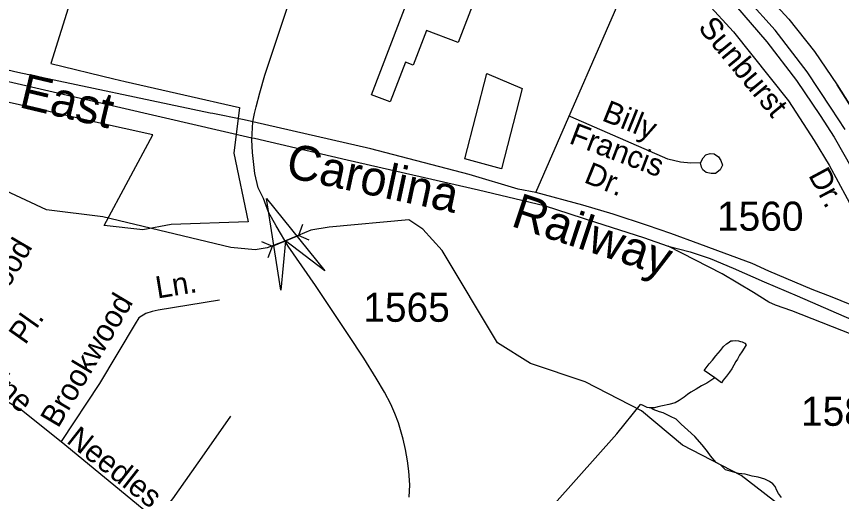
# Model space of a CAD drawing. Extents: x 2260773 to 2342389, y 552869 to 618546.
# Drawn here: x 2312438 to 2315983, y 594846 to 596897 of the extents above; entities that cross this region are included whole.
import ezdxf

# ---------------------------------------------------------------- set-up
doc = ezdxf.new("R2010")
doc.units = 0
for name, color, linetype in [('Exist Boundary Political City Limit New', 7, 'Continuous'), ('Exist Cultural Manufacturing Building Footprint', 7, 'Continuous'), ('Exist Hydrographic Misc Water Feature', 7, 'Continuous'), ('Exist Railroad Mainline', 7, 'Continuous'), ('Exist Railroad Mainline Label', 7, 'Continuous'), ('Exist Railroad Siding', 7, 'Continuous'), ('Exist Road Non-System Type 51', 7, 'Continuous'), ('Exist Road Non-System Type 51 Label', 7, 'Continuous'), ('Exist Road Primary US Divided Attributed', 7, 'Continuous'), ('Exist Road Primary US Service Attributed', 7, 'Continuous'), ('Exist Road Secondary Structure Culvert Attributed CELL', 7, 'Continuous'), ('Exist Road Secondary Structure Pipe CELL', 7, 'Continuous'), ('Exist Road Secondary Type 51 Attributed', 7, 'Continuous'), ('Exist Road Secondary Type 51 Label', 7, 'Continuous'), ('Exist Road Secondary Type 51 Number Label', 7, 'Continuous'), ('Exist Road Secondary Type 51 Undivided 4 Lane Attributed', 7, 'Continuous'), ('Map Preparation Boundary City Limit Buffer Line', 7, 'Continuous')]:
    doc.layers.add(name, color=color, linetype=linetype)

msp = doc.modelspace()

# ---------------------------------------------------------------- linework, layer by layer
at = {"layer": 'Exist Boundary Political City Limit New'}
for points in [[(2313053.2, 598260.7), (2312762.2, 597264.4), (2312585.8, 596694.5), (2312856, 596628.6), (2312904, 596617.5), (2313157.2, 596560.2), (2313396.5, 596506), (2313371.5, 596309.5), (2313433.8, 596013.4), (2313102.8, 596002.7), (2312980.8, 595979.8), (2312813.8, 595998.7), (2313023, 596387.9), (2312777.8, 596442.3), (2312507.5, 596504.9), (2312265, 596558.9)], [(2314364.2, 596285.2), (2314458.2, 596652), (2314611.2, 596586.9), (2314522, 596241.8), (2314364.2, 596285.2)]]:
    msp.add_lwpolyline(points, dxfattribs=at)
at = {"layer": 'Exist Cultural Manufacturing Building Footprint'}
for p, q in [((2314583.4, 597431.7), (2314335.1, 596785.1)), ((2313963.1, 596560.6), (2314129.3, 596993.4)), ((2314199, 596837.4), (2314141.8, 596688.4)), ((2314335.1, 596785.1), (2314199, 596837.4)), ((2314109.7, 596700.7), (2314044, 596529.6)), ((2314141.8, 596688.4), (2314109.7, 596700.7)), ((2314044, 596529.6), (2313963.1, 596560.6))]:
    msp.add_line(p, q, dxfattribs=at)
at = {"layer": 'Exist Hydrographic Misc Water Feature'}
for points in [[(2315753.2, 594766.7), (2315551.3, 594922.6), (2315300.3, 595053.6), (2315124.1, 595200.7), (2314881.2, 595325.4), (2314647.2, 595404.6), (2314504.3, 595494), (2314267.2, 595891.3), (2314183.2, 595983.1), (2314124.1, 596023.4), (2313781.9, 595991.5), (2313701.9, 595977.8), (2313593.2, 595932.1), (2313515.5, 595902.3), (2313462.9, 595894.3), (2313358.8, 595903.4), (2312808.3, 596035.7), (2312566.1, 596065.3), (2312256.1, 596210.4)], [(2315438.3, 595343.1), (2315392.1, 595374.8), (2315413.9, 595402.8), (2315428, 595418.9), (2315443.4, 595437.3), (2315463.5, 595461.4), (2315475.2, 595477.5), (2315488.9, 595489.6), (2315495.3, 595493.5), (2315506.8, 595502), (2315515, 595502), (2315528.7, 595503.9), (2315540.8, 595502.1), (2315549, 595500.1), (2315556.8, 595498.5), (2315566.9, 595492.5), (2315573.2, 595484.7), (2315564.8, 595470.5), (2315555, 595454.5), (2315545.3, 595440.2), (2315535.5, 595424.2), (2315529.5, 595414.2), (2315519.7, 595398.2), (2315511.9, 595381.9), (2315502.3, 595368), (2315488.7, 595349.8), (2315474.6, 595333.7), (2315467, 595321.4), (2315438.3, 595343.1)], [(2315438.3, 595343.1), (2315404.9, 595320.6), (2315381.1, 595308.8), (2315358.7, 595294.3), (2315335.1, 595282), (2315321, 595272), (2315307.5, 595259.8), (2315285.7, 595245.7), (2315267.9, 595235.4), (2315241.6, 595229.2), (2315213.8, 595222.8), (2315194.1, 595218.5), (2315179.7, 595214.6), (2315164.1, 595214.3), (2315155.9, 595214.1)], [(2313862.3, 593787.2), (2314162.4, 594130.1), (2314575, 594604.4), (2315017.5, 595102.8), (2315119.8, 595228.1)], [(2315155.9, 595214.1), (2315148.1, 595216.1), (2315128, 595226), (2315119.8, 595228.1)], [(2315725.8, 594828.7), (2315711.8, 594846.2), (2315705.3, 594858.5), (2315697.7, 594876.3), (2315687.2, 594888), (2315673.1, 594897.8), (2315653.2, 594907.7), (2315625.1, 594915.6), (2315598.8, 594921.1), (2315569.1, 594928.9), (2315540.8, 594932.3), (2315504.5, 594942.3), (2315484.8, 594948.1), (2315462.5, 594969.7), (2315444.4, 594979.3), (2315420.2, 595007.3), (2315407.7, 595027), (2315383.9, 595054.9), (2315353.4, 595090.3), (2315323, 595118), (2315294.5, 595143.8), (2315272.2, 595165.4), (2315248.4, 595177.1), (2315216, 595192.9), (2315200.2, 595196.9), (2315174.2, 595206.5), (2315164.1, 595214.3), (2315155.9, 595214.1)]]:
    msp.add_lwpolyline(points, dxfattribs=at)
at = {"layer": 'Exist Railroad Mainline'}
for points in [[(2304294.9, 598418.8), (2304538, 598363.6), (2304748.3, 598321.9), (2304960.9, 598270.3), (2305950.6, 598053.5), (2306429.5, 597948.6), (2306491.6, 597935), (2306716.2, 597886.4), (2307180.2, 597785.8), (2308144.5, 597577), (2309648, 597246.1), (2309708.2, 597232.8), (2310214.4, 597121.4), (2311623.2, 596798.7), (2311745.3, 596770.1), (2313214.2, 596430), (2313294.1, 596411.6), (2313449.1, 596375.8)], [(2313449.1, 596375.8), (2313460.5, 596373.2), (2313859.4, 596281.1), (2314422.6, 596151.3), (2314705.2, 596084.3), (2314925.7, 596012.8), (2315132.4, 595946.9), (2315238.8, 595910)], [(2315238.8, 595910), (2315333, 595885.2), (2315419.2, 595856.1), (2315517.7, 595815.1), (2315650.3, 595756.7), (2315792.7, 595696.2), (2316025.7, 595594.8), (2316232.7, 595502.8)]]:
    msp.add_lwpolyline(points, dxfattribs=at)
at = {"layer": 'Exist Railroad Siding'}
msp.add_lwpolyline([(2316199.1, 595462.8), (2315769.5, 595632), (2315699.2, 595655.2), (2315671.2, 595668.9), (2315604.7, 595710.2), (2315469.8, 595790.8), (2315238.8, 595910)], dxfattribs=at)
at = {"layer": 'Exist Road Non-System Type 51'}
for p, q in [((2314819.8, 596466.1), (2314813.7, 596468.7)), ((2312629.7, 595069.1), (2313038.1, 594734.4))]:
    msp.add_line(p, q, dxfattribs=at)
for points in [[(2315376.9, 596267.5), (2315334.9, 596267), (2315290.8, 596270.4), (2315236.8, 596283.9), (2314819.8, 596466.1)], [(2315376.9, 596267.5), (2315388.6, 596289.6), (2315400.5, 596301.7), (2315418.3, 596307.8), (2315436.4, 596306.1), (2315454.5, 596294.3), (2315464.7, 596278.5), (2315470.9, 596258.5), (2315461.1, 596238.3), (2315441.4, 596222.1), (2315423.4, 596222), (2315401.2, 596225.7), (2315387.1, 596237.5), (2315381.1, 596249.5), (2315376.9, 596267.5)], [(2313310.3, 595677.5), (2313046.8, 595634.7), (2313021, 595628.4), (2312993, 595620.1), (2312963.3, 595601.9), (2312947.6, 595575.6), (2312794.3, 595318.2), (2312629.7, 595069.1)], [(2312199.7, 595403.7), (2312253, 595348.2), (2312279.4, 595321.8), (2312304.1, 595302.4), (2312342.8, 595276), (2312385, 595249.6), (2312459, 595205.6), (2312629.7, 595069.1)], [(2313356.8, 595178.3), (2313244.1, 595016.2), (2313108.6, 594822.4), (2313038.1, 594734.4)]]:
    msp.add_lwpolyline(points, dxfattribs=at)
at = {"layer": 'Exist Road Primary US Divided Attributed'}
for points in [[(2315998.7, 596411.2), (2315939.1, 596503.6), (2315835.2, 596659), (2315697.3, 596837.9), (2315579.3, 596971.1), (2315427.4, 597132.5), (2315287.3, 597265.7), (2315193.8, 597342.9), (2315158.8, 597374.4), (2315131.9, 597395.5), (2315108.5, 597411.8), (2315082.8, 597432.9), (2315020.9, 597482), (2314867.9, 597590.7), (2314697.3, 597699.4), (2314447.3, 597832.6), (2314209, 597944.9), (2314147.1, 597972.9), (2313958.7, 598054.9)], [(2313942, 597994.6), (2314120.6, 597915.1), (2314177.2, 597889.9), (2314424.2, 597779.3), (2314673.9, 597639.8), (2314842.2, 597533.4), (2314983.5, 597434), (2315060.6, 597374.4), (2315093.3, 597347.5), (2315129.5, 597320.7), (2315251, 597221.3), (2315397.1, 597078.7), (2315527.9, 596944.3), (2315662.3, 596788.8), (2315789.6, 596621.6), (2315891.2, 596470.8), (2315952, 596378.5), (2316029.1, 596241.7), (2316096.9, 596105), (2316172.8, 595947.2), (2316248.7, 595776.5), (2316344.5, 595569.6), (2316368.7, 595503.1)]]:
    msp.add_lwpolyline(points, dxfattribs=at)
at = {"layer": 'Exist Road Primary US Service Attributed'}
msp.add_lwpolyline([(2315207.7, 597418.6), (2315309.7, 597328.9), (2315562.5, 597094.6), (2315636.8, 597017.8), (2315756, 596885.2), (2315867.5, 596746.5), (2315964.9, 596603.6), (2316208, 596217.3), (2315964.9, 596603.6), (2316208, 596217.3), (2316426.9, 595881.1), (2316496, 595756.6), (2316554.9, 595673.9), (2316655.5, 595505.1), (2316660.4, 595488.6), (2316659.6, 595468.8), (2316647.8, 595431.9), (2316628.3, 595389.7)], dxfattribs=at)
at = {"layer": 'Exist Road Secondary Structure Culvert Attributed CELL'}
msp.add_lwpolyline([(2313573.5, 595719.8), (2313512.7, 596115.1), (2313763, 595803.1), (2313593.2, 595932.1)], close=True, dxfattribs=at)
at = {"layer": 'Exist Road Secondary Structure Pipe CELL'}
for p, q in [((2313667.1, 596002.8), (2313649, 595955.3)), ((2313491, 595929.4), (2313537.4, 595908.8)), ((2313537.4, 595908.8), (2313649, 595955.3)), ((2313695.4, 595934.7), (2313649, 595955.3)), ((2313519.4, 595861.3), (2313537.4, 595908.8))]:
    msp.add_line(p, q, dxfattribs=at)
at = {"layer": 'Exist Road Secondary Type 51 Attributed'}
for points in [[(2314669.1, 596139.9), (2315100.2, 597130.1), (2315116.7, 597153.8), (2315133.2, 597169.3), (2315171.4, 597170.4), (2315185.9, 597166.2), (2315200.3, 597155.9), (2315321.1, 597045.4), (2315405.5, 596953.8)], [(2315405.5, 596953.8), (2315518.3, 596831.5), (2315754.7, 596534), (2315865.2, 596363.5), (2315930.3, 596257.6), (2316006.7, 596115.1), (2316054.1, 596021.1), (2316089.3, 595936.3), (2316199.2, 595582.5)], [(2313453.6, 596444.6), (2313441.9, 596447.2), (2313409.2, 596454.7), (2313281.5, 596479.7), (2313269.6, 596482), (2312443.7, 596656.6), (2311786.4, 596810.2), (2311551.8, 596862.6)], [(2314124.7, 594829.7), (2314127.5, 594883), (2314123.3, 594941.8), (2314117.7, 594986.6), (2314109.3, 595035.7), (2314099.5, 595079.1), (2314079.9, 595149.2), (2314063.1, 595189.8), (2314046.3, 595230.4), (2314019.7, 595282.3), (2313983.3, 595342.5), (2313930.1, 595428), (2313862.9, 595530.3), (2313722.9, 595740.4), (2313605.3, 595910), (2313557.7, 595989.8), (2313554, 595996.4), (2313521.2, 596055.7), (2313498.8, 596114.5), (2313476.4, 596160.8), (2313462.4, 596222.4), (2313451.2, 596312.1), (2313448.4, 596366.7), (2313453.6, 596444.6)], [(2314669.1, 596139.9), (2314592.9, 596154.8), (2314382.3, 596217.3), (2313961.1, 596328.4), (2313453.6, 596444.6)], [(2316199.2, 595582.5), (2316090.1, 595629.5), (2315942.8, 595689.9), (2315856.7, 595722.8), (2315671.4, 595801.5), (2315599.1, 595834.6), (2315478.6, 595879), (2315374.5, 595918.3), (2315248.9, 595964.1), (2315150, 595997.7), (2315001.5, 596047.2), (2314872.1, 596085.3), (2314669.1, 596139.9)]]:
    msp.add_lwpolyline(points, dxfattribs=at)
at = {"layer": 'Exist Road Secondary Type 51 Undivided 4 Lane Attributed'}
msp.add_lwpolyline([(2313453.6, 596444.6), (2313460.3, 596480.2), (2313467.3, 596508.3), (2313482.7, 596568.5), (2313504.4, 596644.2), (2313596.9, 596920.2), (2313741.1, 597378.3), (2313825.8, 597641.8), (2313920.7, 597930), (2313942, 597994.6)], dxfattribs=at)
at = {"layer": 'Map Preparation Boundary City Limit Buffer Line'}
for points in [[(2313053.2, 598260.7), (2312762.2, 597264.4), (2312585.8, 596694.5), (2312856, 596628.6), (2312904, 596617.5), (2313157.2, 596560.2), (2313396.5, 596506), (2313371.5, 596309.5), (2313433.8, 596013.4), (2313102.8, 596002.7), (2312980.8, 595979.8), (2312813.8, 595998.7), (2313023, 596387.9), (2312777.8, 596442.3), (2312507.5, 596504.9), (2312265, 596558.9)], [(2314364.2, 596285.2), (2314458.2, 596652), (2314611.2, 596586.9), (2314522, 596241.8), (2314364.2, 596285.2)]]:
    msp.add_lwpolyline(points, dxfattribs=at)

# ---------------------------------------------------------------- texts
at = {"layer": 'Exist Railroad Mainline Label'}
for s, rotation, p in [('East', 346.6469, (2312443.5, 596508)), ('Carolina', 347.952, (2313589.1, 596207.9)), ('Railway', 341.6497, (2314557.7, 595997.6))]:
    msp.add_text(s, height=150, rotation=rotation, dxfattribs=at).set_placement(p)
at = {"layer": 'Exist Road Non-System Type 51 Label'}
for s, rotation, p in [('Billy', 337.9866, (2314948.8, 596451.6)), ('Francis', 339.157, (2314807.9, 596353.4)), ('Dr.', 337.9866, (2314871.7, 596185.6)), ('Dellwood', 59.6831, (2312245.4, 595456.5)), ('Ln.', 9.2263, (2313043.3, 595684)), ('Brookwood', 59.2233, (2312616.5, 595123.5)), ('Pl.', 54.8062, (2312475.2, 595482)), ('Pine', 318.9935, (2312266.4, 595353.8)), ('Needles', 321.8229, (2312648.1, 595066.9))]:
    msp.add_text(s, height=95, rotation=rotation, dxfattribs=at).set_placement(p)
at = {"layer": 'Exist Road Secondary Type 51 Label'}
for s, rotation, p in [('Sunburst', 309.5892, (2315363.1, 596847.8)), ('Dr.', 298.1756, (2315838.7, 596214.7))]:
    msp.add_text(s, height=95, rotation=rotation, dxfattribs=at).set_placement(p)
at = {"layer": 'Exist Road Secondary Type 51 Number Label'}
for s, p in [('1560', (2315447.8, 595975.9)), ('1565', (2313927.9, 595584.3)), ('1586', (2315808.8, 595137))]:
    msp.add_text(s, height=125, dxfattribs=at).set_placement(p)

doc.saveas('drawing.dxf')
